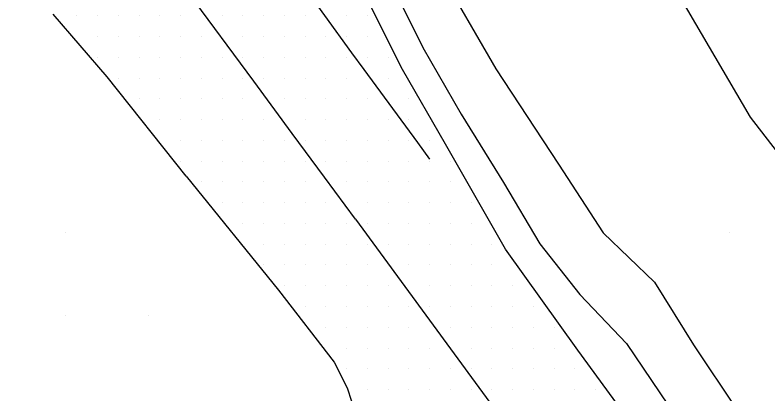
# Model space of a CAD drawing. Extents: x 1762120 to 1766775, y 709485 to 712965.
# Drawn here: x 1763333.8 to 1763424.5, y 712340.7 to 712386.4 of the extents above; entities that cross this region are included whole.
import ezdxf

# ---------------------------------------------------------------- set-up
doc = ezdxf.new("R2010")
doc.units = 0
for name, color, linetype in [('Exist DTM QL2 LIDAR Elevation Point', 7, 'Continuous'), ('Exist DTM Scan Elevation Point', 7, 'Continuous'), ('Exist Roads EOP', 7, 'Continuous'), ('Exist Roads EOT', 7, 'Continuous'), ('PH Exist DTM Breakline', 7, 'Continuous')]:
    doc.layers.add(name, color=color, linetype=linetype)

msp = doc.modelspace()

# ---------------------------------------------------------------- linework, layer by layer
at = {"layer": 'Exist DTM QL2 LIDAR Elevation Point'}
for p, q in [((1763339.898, 712360.138), (1763339.898, 712360.138)), ((1763419.908, 712360.138), (1763419.908, 712360.138)), ((1763339.898, 712350.137), (1763339.898, 712350.137)), ((1763349.899, 712350.137), (1763349.899, 712350.137))]:
    msp.add_line(p, q, dxfattribs=at)
at = {"layer": 'Exist DTM Scan Elevation Point'}
for p, q in [((1763341.25, 712386.25), (1763341.25, 712386.25)), ((1763343.75, 712386.25), (1763343.75, 712386.25)), ((1763346.25, 712386.25), (1763346.25, 712386.25)), ((1763348.75, 712386.25), (1763348.75, 712386.25)), ((1763351.25, 712386.25), (1763351.25, 712386.25)), ((1763353.75, 712386.25), (1763353.75, 712386.25)), ((1763358.75, 712386.25), (1763358.75, 712386.25)), ((1763361.25, 712386.25), (1763361.25, 712386.25)), ((1763363.75, 712386.25), (1763363.75, 712386.25)), ((1763366.25, 712386.25), (1763366.25, 712386.25)), ((1763368.75, 712386.25), (1763368.75, 712386.25)), ((1763373.75, 712386.25), (1763373.75, 712386.25)), ((1763376.25, 712386.25), (1763376.25, 712386.25)), ((1763343.75, 712383.75), (1763343.75, 712383.75)), ((1763346.25, 712383.75), (1763346.25, 712383.75)), ((1763348.75, 712383.75), (1763348.75, 712383.75)), ((1763351.25, 712383.75), (1763351.25, 712383.75)), ((1763353.75, 712383.75), (1763353.75, 712383.75)), ((1763356.25, 712383.75), (1763356.25, 712383.75)), ((1763361.25, 712383.75), (1763361.25, 712383.75)), ((1763363.75, 712383.75), (1763363.75, 712383.75)), ((1763366.25, 712383.75), (1763366.25, 712383.75)), ((1763368.75, 712383.75), (1763368.75, 712383.75)), ((1763371.25, 712383.75), (1763371.25, 712383.75)), ((1763373.75, 712383.75), (1763373.75, 712383.75)), ((1763376.25, 712383.75), (1763376.25, 712383.75)), ((1763343.75, 712381.25), (1763343.75, 712381.25)), ((1763346.25, 712381.25), (1763346.25, 712381.25)), ((1763348.75, 712381.25), (1763348.75, 712381.25)), ((1763351.25, 712381.25), (1763351.25, 712381.25)), ((1763353.75, 712381.25), (1763353.75, 712381.25)), ((1763356.25, 712381.25), (1763356.25, 712381.25)), ((1763358.75, 712381.25), (1763358.75, 712381.25)), ((1763361.25, 712381.25), (1763361.25, 712381.25)), ((1763363.75, 712381.25), (1763363.75, 712381.25)), ((1763366.25, 712381.25), (1763366.25, 712381.25)), ((1763368.75, 712381.25), (1763368.75, 712381.25)), ((1763371.25, 712381.25), (1763371.25, 712381.25)), ((1763373.75, 712381.25), (1763373.75, 712381.25)), ((1763376.25, 712381.25), (1763376.25, 712381.25)), ((1763378.75, 712381.25), (1763378.75, 712381.25)), ((1763346.25, 712378.75), (1763346.25, 712378.75)), ((1763348.75, 712378.75), (1763348.75, 712378.75)), ((1763351.25, 712378.75), (1763351.25, 712378.75)), ((1763353.75, 712378.75), (1763353.75, 712378.75)), ((1763356.25, 712378.75), (1763356.25, 712378.75)), ((1763358.75, 712378.75), (1763358.75, 712378.75)), ((1763361.25, 712378.75), (1763361.25, 712378.75)), ((1763363.75, 712378.75), (1763363.75, 712378.75)), ((1763366.25, 712378.75), (1763366.25, 712378.75)), ((1763368.75, 712378.75), (1763368.75, 712378.75)), ((1763371.25, 712378.75), (1763371.25, 712378.75)), ((1763373.75, 712378.75), (1763373.75, 712378.75)), ((1763378.75, 712378.75), (1763378.75, 712378.75)), ((1763348.75, 712376.25), (1763348.75, 712376.25)), ((1763351.25, 712376.25), (1763351.25, 712376.25)), ((1763353.75, 712376.25), (1763353.75, 712376.25)), ((1763356.25, 712376.25), (1763356.25, 712376.25)), ((1763358.75, 712376.25), (1763358.75, 712376.25)), ((1763361.25, 712376.25), (1763361.25, 712376.25)), ((1763366.25, 712376.25), (1763366.25, 712376.25)), ((1763368.75, 712376.25), (1763368.75, 712376.25)), ((1763371.25, 712376.25), (1763371.25, 712376.25)), ((1763373.75, 712376.25), (1763373.75, 712376.25)), ((1763376.25, 712376.25), (1763376.25, 712376.25)), ((1763381.25, 712376.25), (1763381.25, 712376.25)), ((1763351.25, 712373.75), (1763351.25, 712373.75)), ((1763353.75, 712373.75), (1763353.75, 712373.75)), ((1763356.25, 712373.75), (1763356.25, 712373.75)), ((1763358.75, 712373.75), (1763358.75, 712373.75)), ((1763361.25, 712373.75), (1763361.25, 712373.75)), ((1763363.75, 712373.75), (1763363.75, 712373.75)), ((1763368.75, 712373.75), (1763368.75, 712373.75)), ((1763371.25, 712373.75), (1763371.25, 712373.75)), ((1763373.75, 712373.75), (1763373.75, 712373.75)), ((1763376.25, 712373.75), (1763376.25, 712373.75)), ((1763378.75, 712373.75), (1763378.75, 712373.75)), ((1763381.25, 712373.75), (1763381.25, 712373.75)), ((1763353.75, 712371.25), (1763353.75, 712371.25)), ((1763356.25, 712371.25), (1763356.25, 712371.25)), ((1763358.75, 712371.25), (1763358.75, 712371.25)), ((1763361.25, 712371.25), (1763361.25, 712371.25)), ((1763363.75, 712371.25), (1763363.75, 712371.25)), ((1763366.25, 712371.25), (1763366.25, 712371.25)), ((1763368.75, 712371.25), (1763368.75, 712371.25)), ((1763371.25, 712371.25), (1763371.25, 712371.25)), ((1763373.75, 712371.25), (1763373.75, 712371.25)), ((1763376.25, 712371.25), (1763376.25, 712371.25)), ((1763378.75, 712371.25), (1763378.75, 712371.25)), ((1763381.25, 712371.25), (1763381.25, 712371.25)), ((1763383.75, 712371.25), (1763383.75, 712371.25)), ((1763353.75, 712368.75), (1763353.75, 712368.75)), ((1763356.25, 712368.75), (1763356.25, 712368.75)), ((1763358.75, 712368.75), (1763358.75, 712368.75)), ((1763361.25, 712368.75), (1763361.25, 712368.75)), ((1763363.75, 712368.75), (1763363.75, 712368.75)), ((1763366.25, 712368.75), (1763366.25, 712368.75)), ((1763368.75, 712368.75), (1763368.75, 712368.75)), ((1763371.25, 712368.75), (1763371.25, 712368.75)), ((1763373.75, 712368.75), (1763373.75, 712368.75)), ((1763376.25, 712368.75), (1763376.25, 712368.75)), ((1763378.75, 712368.75), (1763378.75, 712368.75)), ((1763381.25, 712368.75), (1763381.25, 712368.75)), ((1763383.75, 712368.75), (1763383.75, 712368.75)), ((1763386.25, 712368.75), (1763386.25, 712368.75)), ((1763356.25, 712366.25), (1763356.25, 712366.25)), ((1763358.75, 712366.25), (1763358.75, 712366.25)), ((1763361.25, 712366.25), (1763361.25, 712366.25)), ((1763363.75, 712366.25), (1763363.75, 712366.25)), ((1763366.25, 712366.25), (1763366.25, 712366.25)), ((1763368.75, 712366.25), (1763368.75, 712366.25)), ((1763373.75, 712366.25), (1763373.75, 712366.25)), ((1763376.25, 712366.25), (1763376.25, 712366.25)), ((1763378.75, 712366.25), (1763378.75, 712366.25)), ((1763381.25, 712366.25), (1763381.25, 712366.25)), ((1763383.75, 712366.25), (1763383.75, 712366.25)), ((1763386.25, 712366.25), (1763386.25, 712366.25)), ((1763358.75, 712363.75), (1763358.75, 712363.75)), ((1763361.25, 712363.75), (1763361.25, 712363.75)), ((1763363.75, 712363.75), (1763363.75, 712363.75)), ((1763366.25, 712363.75), (1763366.25, 712363.75)), ((1763368.75, 712363.75), (1763368.75, 712363.75)), ((1763371.25, 712363.75), (1763371.25, 712363.75)), ((1763376.25, 712363.75), (1763376.25, 712363.75)), ((1763378.75, 712363.75), (1763378.75, 712363.75)), ((1763381.25, 712363.75), (1763381.25, 712363.75)), ((1763383.75, 712363.75), (1763383.75, 712363.75)), ((1763386.25, 712363.75), (1763386.25, 712363.75)), ((1763388.75, 712363.75), (1763388.75, 712363.75)), ((1763361.25, 712361.25), (1763361.25, 712361.25)), ((1763363.75, 712361.25), (1763363.75, 712361.25)), ((1763366.25, 712361.25), (1763366.25, 712361.25)), ((1763368.75, 712361.25), (1763368.75, 712361.25)), ((1763371.25, 712361.25), (1763371.25, 712361.25)), ((1763373.75, 712361.25), (1763373.75, 712361.25)), ((1763376.25, 712361.25), (1763376.25, 712361.25)), ((1763378.75, 712361.25), (1763378.75, 712361.25)), ((1763381.25, 712361.25), (1763381.25, 712361.25)), ((1763383.75, 712361.25), (1763383.75, 712361.25)), ((1763386.25, 712361.25), (1763386.25, 712361.25)), ((1763388.75, 712361.25), (1763388.75, 712361.25)), ((1763363.75, 712358.75), (1763363.75, 712358.75)), ((1763366.25, 712358.75), (1763366.25, 712358.75)), ((1763368.75, 712358.75), (1763368.75, 712358.75)), ((1763371.25, 712358.75), (1763371.25, 712358.75)), ((1763373.75, 712358.75), (1763373.75, 712358.75)), ((1763376.25, 712358.75), (1763376.25, 712358.75)), ((1763378.75, 712358.75), (1763378.75, 712358.75)), ((1763381.25, 712358.75), (1763381.25, 712358.75)), ((1763383.75, 712358.75), (1763383.75, 712358.75)), ((1763386.25, 712358.75), (1763386.25, 712358.75)), ((1763388.75, 712358.75), (1763388.75, 712358.75)), ((1763391.25, 712358.75), (1763391.25, 712358.75)), ((1763363.75, 712356.25), (1763363.75, 712356.25)), ((1763366.25, 712356.25), (1763366.25, 712356.25)), ((1763368.75, 712356.25), (1763368.75, 712356.25)), ((1763371.25, 712356.25), (1763371.25, 712356.25)), ((1763373.75, 712356.25), (1763373.75, 712356.25)), ((1763376.25, 712356.25), (1763376.25, 712356.25)), ((1763381.25, 712356.25), (1763381.25, 712356.25)), ((1763383.75, 712356.25), (1763383.75, 712356.25)), ((1763386.25, 712356.25), (1763386.25, 712356.25)), ((1763388.75, 712356.25), (1763388.75, 712356.25)), ((1763391.25, 712356.25), (1763391.25, 712356.25)), ((1763366.25, 712353.75), (1763366.25, 712353.75)), ((1763368.75, 712353.75), (1763368.75, 712353.75)), ((1763371.25, 712353.75), (1763371.25, 712353.75)), ((1763373.75, 712353.75), (1763373.75, 712353.75)), ((1763376.25, 712353.75), (1763376.25, 712353.75)), ((1763378.75, 712353.75), (1763378.75, 712353.75)), ((1763383.75, 712353.75), (1763383.75, 712353.75)), ((1763386.25, 712353.75), (1763386.25, 712353.75)), ((1763388.75, 712353.75), (1763388.75, 712353.75)), ((1763391.25, 712353.75), (1763391.25, 712353.75)), ((1763393.75, 712353.75), (1763393.75, 712353.75)), ((1763368.75, 712351.25), (1763368.75, 712351.25)), ((1763371.25, 712351.25), (1763371.25, 712351.25)), ((1763373.75, 712351.25), (1763373.75, 712351.25)), ((1763376.25, 712351.25), (1763376.25, 712351.25)), ((1763378.75, 712351.25), (1763378.75, 712351.25)), ((1763381.25, 712351.25), (1763381.25, 712351.25)), ((1763383.75, 712351.25), (1763383.75, 712351.25)), ((1763386.25, 712351.25), (1763386.25, 712351.25)), ((1763388.75, 712351.25), (1763388.75, 712351.25)), ((1763391.25, 712351.25), (1763391.25, 712351.25)), ((1763393.75, 712351.25), (1763393.75, 712351.25)), ((1763396.25, 712351.25), (1763396.25, 712351.25)), ((1763371.25, 712348.75), (1763371.25, 712348.75)), ((1763373.75, 712348.75), (1763373.75, 712348.75)), ((1763376.25, 712348.75), (1763376.25, 712348.75)), ((1763378.75, 712348.75), (1763378.75, 712348.75)), ((1763381.25, 712348.75), (1763381.25, 712348.75)), ((1763386.25, 712348.75), (1763386.25, 712348.75)), ((1763388.75, 712348.75), (1763388.75, 712348.75)), ((1763391.25, 712348.75), (1763391.25, 712348.75)), ((1763393.75, 712348.75), (1763393.75, 712348.75)), ((1763396.25, 712348.75), (1763396.25, 712348.75)), ((1763398.75, 712348.75), (1763398.75, 712348.75)), ((1763373.75, 712346.25), (1763373.75, 712346.25)), ((1763376.25, 712346.25), (1763376.25, 712346.25)), ((1763378.75, 712346.25), (1763378.75, 712346.25)), ((1763381.25, 712346.25), (1763381.25, 712346.25)), ((1763383.75, 712346.25), (1763383.75, 712346.25)), ((1763388.75, 712346.25), (1763388.75, 712346.25)), ((1763391.25, 712346.25), (1763391.25, 712346.25)), ((1763393.75, 712346.25), (1763393.75, 712346.25)), ((1763396.25, 712346.25), (1763396.25, 712346.25)), ((1763398.75, 712346.25), (1763398.75, 712346.25)), ((1763373.75, 712343.75), (1763373.75, 712343.75)), ((1763376.25, 712343.75), (1763376.25, 712343.75)), ((1763378.75, 712343.75), (1763378.75, 712343.75)), ((1763381.25, 712343.75), (1763381.25, 712343.75)), ((1763383.75, 712343.75), (1763383.75, 712343.75)), ((1763386.25, 712343.75), (1763386.25, 712343.75)), ((1763388.75, 712343.75), (1763388.75, 712343.75)), ((1763391.25, 712343.75), (1763391.25, 712343.75)), ((1763393.75, 712343.75), (1763393.75, 712343.75)), ((1763396.25, 712343.75), (1763396.25, 712343.75)), ((1763398.75, 712343.75), (1763398.75, 712343.75)), ((1763401.25, 712343.75), (1763401.25, 712343.75)), ((1763376.25, 712341.25), (1763376.25, 712341.25)), ((1763378.75, 712341.25), (1763378.75, 712341.25)), ((1763381.25, 712341.25), (1763381.25, 712341.25)), ((1763383.75, 712341.25), (1763383.75, 712341.25)), ((1763386.25, 712341.25), (1763386.25, 712341.25)), ((1763388.75, 712341.25), (1763388.75, 712341.25)), ((1763391.25, 712341.25), (1763391.25, 712341.25)), ((1763393.75, 712341.25), (1763393.75, 712341.25)), ((1763396.25, 712341.25), (1763396.25, 712341.25)), ((1763398.75, 712341.25), (1763398.75, 712341.25)), ((1763401.25, 712341.25), (1763401.25, 712341.25)), ((1763403.75, 712341.25), (1763403.75, 712341.25))]:
    msp.add_line(p, q, dxfattribs=at)
at = {"layer": 'Exist Roads EOP'}
for points in [[(1763392.901, 712358.138), (1763385.67, 712370.8), (1763380.48, 712379.8), (1763374.34, 712392.1), (1763364.93, 712409.13), (1763356.7, 712423.58), (1763350.42, 712433.34), (1763343.542, 712446.876)], [(1763354.42, 712366.95), (1763344.9, 712378.9), (1763338.407, 712386.457)], [(1763354.42, 712366.95), (1763365.547, 712353.221), (1763372.258, 712344.564), (1763373.833, 712341.461), (1763374.846, 712338.227)], [(1763577.698, 712105.577), (1763567.822, 712119.036), (1763558.943, 712131.106), (1763545.062, 712150.093), (1763530.588, 712169.729), (1763518.116, 712186.832), (1763506.045, 712203.373), (1763493.984, 712219.918), (1763485.179, 712232.037), (1763472.01, 712250.026), (1763459.531, 712266.966), (1763450.711, 712279.076), (1763441.689, 712291.043), (1763429.934, 712307.361), (1763419.336, 712321.86), (1763410.439, 712333.9), (1763401.607, 712345.992), (1763392.901, 712358.138)]]:
    msp.add_lwpolyline(points, dxfattribs=at)
at = {"layer": 'Exist Roads EOT'}
for points in [[(1763383.76, 712368.98), (1763382.32, 712370.99), (1763375.86, 712379.81), (1763374.39, 712381.79), (1763367.89, 712390.85), (1763366.51, 712392.75), (1763360.04, 712401.78), (1763358.61, 712403.74), (1763352.1, 712412.85), (1763350.6, 712414.96), (1763344.19, 712423.86), (1763342.73, 712425.88), (1763336.36, 712434.72), (1763334.97, 712436.68)], [(1763374.81, 712361.77), (1763371.08, 712366.82), (1763367.18, 712372.1), (1763362.57, 712378.38), (1763354.66, 712389.11), (1763347.49, 712398.83), (1763338.47, 712411.38), (1763332.82, 712419.01), (1763327.15, 712426.77)], [(1763374.81, 712361.77), (1763407.932, 712316.574), (1763475.62, 712224.216), (1763531.992, 712147.317), (1763567.774, 712098.528)]]:
    msp.add_lwpolyline(points, dxfattribs=at)
at = {"layer": 'PH Exist DTM Breakline'}
for points in [[(1763415.621, 712431.702), (1763413.738, 712410.065), (1763411.507, 712392.611), (1763422.341, 712374.041), (1763435.149, 712357.465), (1763445.777, 712343.41), (1763457.28, 712328.176), (1763468.092, 712314.651), (1763490.258, 712285.183), (1763497.579, 712275.314), (1763504.602, 712265.684), (1763527.863, 712237.125), (1763544.641, 712230.894), (1763558.411, 712225.115)], [(1763367.411, 712426.05), (1763372.744, 712413.698), (1763378.908, 712402.637), (1763384.686, 712392.051), (1763391.724, 712379.888), (1763399.25, 712368.39), (1763404.647, 712360.138), (1763410.814, 712354.199), (1763415.517, 712346.622), (1763420.788, 712338.782)], [(1763364.206, 712419.509), (1763373.601, 712400.626), (1763379.083, 712390.232), (1763382.912, 712382.458), (1763387.561, 712374.415), (1763392.663, 712366.179), (1763397.005, 712358.79), (1763401.854, 712352.712), (1763407.467, 712346.777), (1763417.423, 712332.076)]]:
    msp.add_lwpolyline(points, dxfattribs=at)

doc.saveas('drawing.dxf')
